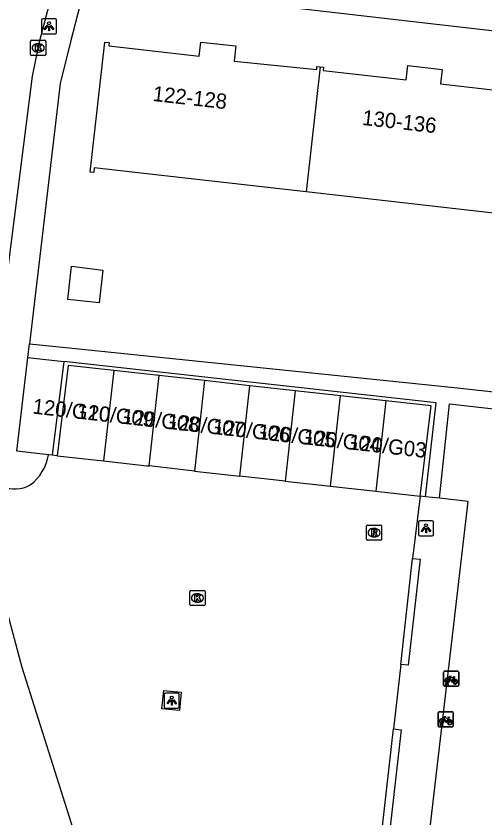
# Model space of a CAD drawing. Extents: x 162026 to 163499, y 387297 to 388169.
# Drawn here: x 162491.4 to 162522.3, y 387698.8 to 387751.7 of the extents above; entities that cross this region are included whole.
import ezdxf

# ---------------------------------------------------------------- set-up
doc = ezdxf.new("R2010")
doc.units = 0
for name, color, linetype in [('IMGEO_Fietsenrek', 7, 'Continuous'), ('IMGEO_Kolk', 7, 'Continuous'), ('IMGEO_Lichtpunt', 7, 'Continuous'), ('IMGEO_Pand', 7, 'Continuous'), ('IMGEO_Pand_nummerreeks', 7, 'Continuous'), ('IMGEO_Parkeervlak_open', 7, 'Continuous'), ('IMGEO_Rijbaan_lokaal_open', 7, 'Continuous'), ('IMGEO_Rioolput', 7, 'Continuous'), ('IMGEO_Voetpad_open', 7, 'Continuous')]:
    doc.layers.add(name, color=color, linetype=linetype)

msp = doc.modelspace()

# ---------------------------------------------------------------- linework, layer by layer
at = {"layer": 'IMGEO_Fietsenrek'}
for p, q in [((162519.587, 387707.55), (162519.587, 387708.391)), ((162519.587, 387708.391), (162519.587, 387707.55)), ((162519.662, 387708.475), (162520.503, 387708.475)), ((162520.503, 387708.475), (162519.662, 387708.475)), ((162520.274, 387708.024), (162520.31, 387707.929)), ((162520.587, 387708.4), (162520.587, 387707.559)), ((162520.587, 387707.559), (162520.587, 387708.4)), ((162520.512, 387707.475), (162519.671, 387707.475)), ((162519.671, 387707.475), (162520.512, 387707.475)), ((162519.714, 387707.559), (162519.753, 387707.719)), ((162519.748, 387707.559), (162519.714, 387707.559)), ((162519.783, 387707.707), (162519.748, 387707.559)), ((162519.825, 387707.731), (162519.824, 387707.735)), ((162519.866, 387707.559), (162519.832, 387707.701)), ((162519.856, 387707.742), (162519.857, 387707.735)), ((162519.864, 387707.705), (162519.899, 387707.559)), ((162519.899, 387707.559), (162519.866, 387707.559)), ((162519.224, 387704.874), (162519.224, 387705.715)), ((162519.224, 387705.715), (162519.224, 387704.874)), ((162519.299, 387705.799), (162520.14, 387705.799)), ((162520.14, 387705.799), (162519.299, 387705.799)), ((162519.911, 387705.348), (162519.947, 387705.253)), ((162520.224, 387705.724), (162520.224, 387704.883)), ((162520.224, 387704.883), (162520.224, 387705.724)), ((162520.149, 387704.799), (162519.308, 387704.799)), ((162519.308, 387704.799), (162520.149, 387704.799)), ((162519.351, 387704.883), (162519.39, 387705.043)), ((162519.385, 387704.883), (162519.351, 387704.883)), ((162519.42, 387705.031), (162519.385, 387704.883)), ((162519.462, 387705.055), (162519.461, 387705.059)), ((162519.503, 387704.883), (162519.469, 387705.025)), ((162519.493, 387705.066), (162519.494, 387705.059)), ((162519.501, 387705.029), (162519.536, 387704.883)), ((162519.536, 387704.883), (162519.503, 387704.883))]:
    msp.add_line(p, q, dxfattribs=at)
for points in [[(162519.921, 387707.949), (162519.869, 387707.859), (162519.829, 387707.834), (162519.83, 387707.881), (162519.885, 387707.975)], [(162519.9, 387708.001), (162519.995, 387708.165), (162520.081, 387708.151), (162520.083, 387708.142), (162520.027, 387708.131), (162520, 387708.086), (162520.256, 387708.045)], [(162520.196, 387707.757), (162520.146, 387707.757), (162519.955, 387708.008), (162519.936, 387707.976)], [(162520.243, 387708.02), (162519.986, 387708.061), (162519.969, 387708.032), (162520.136, 387707.812), (162520.243, 387708.02)], [(162520.291, 387707.922), (162520.261, 387707.999), (162520.152, 387707.781), (162520.195, 387707.781)], [(162520.256, 387708.045), (162520.281, 387708.094), (162520.275, 387708.098), (162520.252, 387708.102), (162520.24, 387708.109), (162520.239, 387708.112), (162520.241, 387708.117), (162520.336, 387708.102), (162520.338, 387708.092), (162520.328, 387708.079), (162520.316, 387708.073), (162520.302, 387708.079), (162520.274, 387708.024)], [(162520.225, 387707.781), (162520.345, 387707.78), (162520.301, 387707.894)], [(162520.321, 387707.901), (162520.376, 387707.756), (162520.226, 387707.756)], [(162519.537, 387705.325), (162519.632, 387705.489), (162519.718, 387705.475), (162519.72, 387705.466), (162519.664, 387705.455), (162519.637, 387705.41), (162519.893, 387705.369)], [(162519.833, 387705.081), (162519.783, 387705.081), (162519.592, 387705.332), (162519.573, 387705.3)], [(162519.88, 387705.344), (162519.623, 387705.385), (162519.606, 387705.356), (162519.773, 387705.136), (162519.88, 387705.344)], [(162519.928, 387705.246), (162519.898, 387705.323), (162519.789, 387705.105), (162519.832, 387705.105)], [(162519.893, 387705.369), (162519.918, 387705.418), (162519.912, 387705.422), (162519.889, 387705.426), (162519.877, 387705.433), (162519.876, 387705.436), (162519.878, 387705.441), (162519.973, 387705.426), (162519.975, 387705.416), (162519.965, 387705.403), (162519.953, 387705.397), (162519.939, 387705.403), (162519.911, 387705.348)], [(162519.558, 387705.273), (162519.506, 387705.183), (162519.466, 387705.158), (162519.467, 387705.205), (162519.522, 387705.299)], [(162519.862, 387705.105), (162519.982, 387705.104), (162519.938, 387705.218)], [(162519.958, 387705.225), (162520.013, 387705.08), (162519.863, 387705.08)]]:
    msp.add_lwpolyline(points, dxfattribs=at)
for centre, radius, start, end in [((162519.665, 387708.397), 0.0779, 92.4484, 184.2845), ((162519.665, 387708.397), 0.0779, 92.4484, 184.2845), ((162519.827, 387707.86), 0.159, 62.6766, 242.1369), ((162519.827, 387707.86), 0.129, 63.3192, 238.903), ((162519.827, 387707.86), 0.159, 283.5766, 46.6042), ((162520.509, 387708.397), 0.0779, 2.4484, 94.2845), ((162520.509, 387708.397), 0.0779, 2.4484, 94.2845), ((162519.665, 387707.553), 0.0779, 182.4484, 274.2845), ((162519.665, 387707.553), 0.0779, 182.4484, 274.2845), ((162519.807, 387707.731), 0.0499, 12.8025, 158.6934), ((162519.827, 387707.86), 0.159, 253.9967, 271.7867), ((162519.807, 387707.731), 0.0174, 12.8025, 163.4502), ((162519.827, 387707.86), 0.129, 253.415, 269.0204), ((162519.827, 387707.86), 0.129, 283.6043, 43.4302), ((162520.354, 387707.776), 0.159, 113.3408, 178.3217), ((162520.354, 387707.776), 0.159, 187.0065, 105.7708), ((162520.354, 387707.776), 0.129, 113.923, 177.9556), ((162520.354, 387707.776), 0.129, 188.6715, 104.5883), ((162520.509, 387707.553), 0.0779, 272.4484, 4.2845), ((162520.509, 387707.553), 0.0779, 272.4484, 4.2845), ((162519.302, 387705.721), 0.0779, 92.4484, 184.2845), ((162519.302, 387705.721), 0.0779, 92.4484, 184.2845), ((162519.464, 387705.184), 0.159, 62.6766, 242.1369), ((162520.146, 387705.721), 0.0779, 2.4484, 94.2845), ((162520.146, 387705.721), 0.0779, 2.4484, 94.2845), ((162519.302, 387704.877), 0.0779, 182.4484, 274.2845), ((162519.302, 387704.877), 0.0779, 182.4484, 274.2845), ((162519.464, 387705.184), 0.129, 63.3192, 238.903), ((162519.444, 387705.055), 0.0499, 12.8025, 158.6934), ((162519.464, 387705.184), 0.159, 253.9967, 271.7867), ((162519.444, 387705.055), 0.0174, 12.8025, 163.4502), ((162519.464, 387705.184), 0.129, 253.415, 269.0204), ((162519.464, 387705.184), 0.129, 283.6043, 43.4302), ((162519.464, 387705.184), 0.159, 283.5766, 46.6042), ((162519.991, 387705.1), 0.159, 113.3408, 178.3217), ((162519.991, 387705.1), 0.159, 187.0065, 105.7708), ((162519.991, 387705.1), 0.129, 113.923, 177.9556), ((162519.991, 387705.1), 0.129, 188.6715, 104.5883), ((162520.146, 387704.877), 0.0779, 272.4484, 4.2845), ((162520.146, 387704.877), 0.0779, 272.4484, 4.2845)]:
    msp.add_arc(centre, radius, start, end, dxfattribs=at)
at = {"layer": 'IMGEO_Kolk'}
for p, q in [((162492.326, 387749.181), (162492.326, 387750.033)), ((162492.401, 387750.107), (162493.253, 387750.107)), ((162492.814, 387749.887), (162492.839, 387749.887)), ((162493.327, 387750.033), (162493.327, 387749.181)), ((162492.837, 387749.327), (162492.812, 387749.327)), ((162493.253, 387749.107), (162492.401, 387749.107)), ((162502.914, 387713.802), (162503.766, 387713.802)), ((162502.839, 387712.876), (162502.839, 387713.728)), ((162503.327, 387713.582), (162503.352, 387713.582)), ((162503.84, 387713.728), (162503.84, 387712.876)), ((162503.766, 387712.802), (162502.914, 387712.802)), ((162503.35, 387713.022), (162503.325, 387713.022))]:
    msp.add_line(p, q, dxfattribs=at)
for points in [[(162492.326, 387749.181), (162492.326, 387750.033)], [(162492.401, 387750.107), (162493.253, 387750.107)], [(162492.647, 387749.807), (162492.77, 387749.807), (162492.77, 387749.656), (162492.9, 387749.807), (162493.064, 387749.807), (162492.918, 387749.656), (162493.071, 387749.407), (162492.919, 387749.407), (162492.834, 387749.571), (162492.77, 387749.504), (162492.77, 387749.407), (162492.647, 387749.407), (162492.647, 387749.807)], [(162493.327, 387750.033), (162493.327, 387749.181)], [(162493.253, 387749.107), (162492.401, 387749.107)], [(162502.914, 387713.802), (162503.766, 387713.802)], [(162502.839, 387712.876), (162502.839, 387713.728)], [(162503.16, 387713.502), (162503.283, 387713.502), (162503.283, 387713.351), (162503.413, 387713.502), (162503.577, 387713.502), (162503.431, 387713.351), (162503.584, 387713.102), (162503.432, 387713.102), (162503.347, 387713.266), (162503.283, 387713.199), (162503.283, 387713.102), (162503.16, 387713.102), (162503.16, 387713.502)], [(162503.84, 387713.728), (162503.84, 387712.876)], [(162503.766, 387712.802), (162502.914, 387712.802)]]:
    msp.add_lwpolyline(points, dxfattribs=at)
for centre, start, end in [((162492.403, 387750.031), 91.552, 178.448), ((162492.403, 387750.031), 91.552, 178.448), ((162493.251, 387750.031), 1.552, 88.448), ((162493.251, 387750.031), 1.552, 88.448), ((162492.403, 387749.183), 181.552, 268.448), ((162492.403, 387749.183), 181.552, 268.448), ((162493.251, 387749.183), 271.552, 358.448), ((162493.251, 387749.183), 271.552, 358.448), ((162502.916, 387713.726), 91.552, 178.448), ((162502.916, 387713.726), 91.552, 178.448), ((162503.764, 387713.726), 1.552, 88.448), ((162503.764, 387713.726), 1.552, 88.448), ((162502.916, 387712.878), 181.552, 268.448), ((162502.916, 387712.878), 181.552, 268.448), ((162503.764, 387712.878), 271.552, 358.448), ((162503.764, 387712.878), 271.552, 358.448)]:
    msp.add_arc(centre, 0.0765, start, end, dxfattribs=at)
for centre, major_axis, ratio, start_param, end_param in [((162492.813, 387749.607), (-0.387, 0.002), 0.722429, 4.712389, 7.853982), ((162492.838, 387749.607), (-0.39, 0.002), 0.717154, 1.570796, 4.712389), ((162503.326, 387713.302), (-0.387, 0.002), 0.722429, 4.712389, 7.853982), ((162503.351, 387713.302), (-0.39, 0.002), 0.717154, 1.570796, 4.712389)]:
    msp.add_ellipse(centre, major_axis=major_axis, ratio=ratio, start_param=start_param, end_param=end_param, dxfattribs=at)
at = {"layer": 'IMGEO_Lichtpunt'}
for p, q in [((162493.047, 387751.434), (162493.047, 387750.627)), ((162493.047, 387751.434), (162493.047, 387750.627)), ((162493.949, 387751.529), (162493.141, 387751.529)), ((162493.949, 387751.529), (162493.141, 387751.529)), ((162494.043, 387750.627), (162494.043, 387751.434)), ((162494.043, 387750.627), (162494.043, 387751.434)), ((162493.141, 387750.533), (162493.949, 387750.533)), ((162493.141, 387750.533), (162493.949, 387750.533)), ((162517.931, 387718.304), (162517.931, 387717.497)), ((162517.931, 387718.304), (162517.931, 387717.497)), ((162518.833, 387718.399), (162518.025, 387718.399)), ((162518.833, 387718.399), (162518.025, 387718.399)), ((162518.927, 387717.497), (162518.927, 387718.304)), ((162518.927, 387717.497), (162518.927, 387718.304)), ((162518.025, 387717.403), (162518.833, 387717.403)), ((162518.025, 387717.403), (162518.833, 387717.403)), ((162501.147, 387706.932), (162501.147, 387706.125)), ((162501.147, 387706.932), (162501.147, 387706.125)), ((162502.049, 387707.027), (162501.241, 387707.027)), ((162502.049, 387707.027), (162501.241, 387707.027)), ((162502.143, 387706.125), (162502.143, 387706.932)), ((162502.143, 387706.125), (162502.143, 387706.932)), ((162501.241, 387706.031), (162502.049, 387706.031)), ((162501.241, 387706.031), (162502.049, 387706.031))]:
    msp.add_line(p, q, dxfattribs=at)
for points in [[(162493.421, 387751.098), (162493.46, 387751.07), (162493.272, 387750.808), (162493.234, 387750.835), (162493.421, 387751.098)], [(162493.523, 387751.05), (162493.57, 387751.05), (162493.57, 387750.728), (162493.523, 387750.728), (162493.523, 387751.05)], [(162493.633, 387751.07), (162493.671, 387751.097), (162493.858, 387750.835), (162493.819, 387750.807), (162493.633, 387751.07)], [(162518.305, 387717.968), (162518.344, 387717.94), (162518.156, 387717.678), (162518.118, 387717.705), (162518.305, 387717.968)], [(162518.407, 387717.92), (162518.454, 387717.92), (162518.454, 387717.598), (162518.407, 387717.598), (162518.407, 387717.92)], [(162518.517, 387717.94), (162518.555, 387717.967), (162518.742, 387717.705), (162518.703, 387717.677), (162518.517, 387717.94)], [(162501.521, 387706.596), (162501.56, 387706.568), (162501.372, 387706.306), (162501.334, 387706.333), (162501.521, 387706.596)], [(162501.623, 387706.548), (162501.67, 387706.548), (162501.67, 387706.226), (162501.623, 387706.226), (162501.623, 387706.548)], [(162501.733, 387706.568), (162501.771, 387706.595), (162501.958, 387706.333), (162501.919, 387706.305), (162501.733, 387706.568)]]:
    msp.add_lwpolyline(points, dxfattribs=at)
for centre in [(162493.546, 387751.232), (162518.43, 387718.102), (162501.646, 387706.73)]:
    msp.add_circle(centre, 0.0994, dxfattribs=at)
for centre, start, end in [((162493.141, 387751.434), 90, 180), ((162493.141, 387751.434), 90, 180), ((162493.949, 387751.434), 0, 90), ((162493.949, 387751.434), 0, 90), ((162493.141, 387750.627), 180, 270), ((162493.141, 387750.627), 180, 270), ((162493.949, 387750.627), 270, 0), ((162493.949, 387750.627), 270, 360), ((162518.025, 387718.304), 90, 180), ((162518.025, 387718.304), 90, 180), ((162518.833, 387718.304), 0, 90), ((162518.833, 387718.304), 0, 90), ((162518.025, 387717.497), 180, 270), ((162518.025, 387717.497), 180, 270), ((162518.833, 387717.497), 270, 0), ((162518.833, 387717.497), 270, 360), ((162501.241, 387706.932), 90, 180), ((162501.241, 387706.932), 90, 180), ((162502.049, 387706.932), 0, 90), ((162502.049, 387706.932), 0, 90), ((162501.241, 387706.125), 180, 270), ((162501.241, 387706.125), 180, 270), ((162502.049, 387706.125), 270, 0), ((162502.049, 387706.125), 270, 360)]:
    msp.add_arc(centre, 0.0946, start, end, dxfattribs=at)
at = {"layer": 'IMGEO_Pand'}
for points in [[(162510.512, 387740.1), (162500, 387741.29), (162496.531, 387741.683), (162496.498, 387741.387), (162496.262, 387741.414), (162497.233, 387749.994), (162497.524, 387749.961), (162497.498, 387749.732), (162500, 387749.449), (162503.455, 387749.058), (162503.562, 387749.995), (162505.872, 387749.734), (162505.759, 387748.734), (162511.221, 387748.184), (162511.226, 387748.384), (162511.447, 387748.359)], [(162511.447, 387748.359), (162510.512, 387740.1)], [(162511.447, 387748.359), (162511.669, 387748.334), (162511.644, 387748.117), (162517.114, 387747.498), (162517.221, 387748.444), (162519.492, 387748.187), (162519.384, 387747.234), (162524.746, 387746.627), (162524.807, 387746.977), (162524.993, 387746.959)], [(162524.043, 387738.567), (162510.512, 387740.1)], [(162494.796, 387733.008), (162495.039, 387735.193), (162497.099, 387734.936), (162496.859, 387732.778), (162494.796, 387733.008)], [(162497.813, 387728.311), (162494.819, 387728.644), (162494.093, 387722.687)], [(162497.813, 387728.311), (162497.15, 387722.347)], [(162500.807, 387727.978), (162500, 387728.068), (162497.813, 387728.311)], [(162500.144, 387722.014), (162500.807, 387727.978)], [(162503.801, 387727.645), (162500.807, 387727.978)], [(162503.801, 387727.645), (162503.138, 387721.681)], [(162506.795, 387727.312), (162503.801, 387727.645)], [(162506.132, 387721.348), (162506.795, 387727.312)], [(162509.789, 387726.979), (162506.795, 387727.312)], [(162509.789, 387726.979), (162509.126, 387721.016)], [(162512.783, 387726.646), (162509.789, 387726.979)], [(162512.12, 387720.683), (162512.783, 387726.646)], [(162515.777, 387726.313), (162512.783, 387726.646)], [(162515.777, 387726.313), (162515.114, 387720.35)], [(162518.045, 387720.024), (162518.771, 387725.98), (162515.777, 387726.313)], [(162494.093, 387722.687), (162497.15, 387722.347)], [(162497.15, 387722.347), (162500, 387722.03), (162500.144, 387722.014)], [(162503.138, 387721.681), (162500.144, 387722.014)], [(162503.138, 387721.681), (162506.132, 387721.348)], [(162509.126, 387721.016), (162506.132, 387721.348)], [(162509.126, 387721.016), (162512.12, 387720.683)], [(162512.12, 387720.683), (162515.114, 387720.35)], [(162515.114, 387720.35), (162518.045, 387720.024)]]:
    msp.add_lwpolyline(points, dxfattribs=at)
at = {"layer": 'IMGEO_Parkeervlak_open'}
for points in [[(162493.753, 387722.725), (162493.513, 387722.751)], [(162500.984, 387705.989), (162501.112, 387707.205), (162502.275, 387707.083), (162502.147, 387705.867), (162500.984, 387705.989)]]:
    msp.add_lwpolyline(points, dxfattribs=at)
at = {"layer": 'IMGEO_Rijbaan_lokaal_open'}
for points in [[(162489.288, 387722.919), (162492.448, 387747.747), (162492.907, 387750), (162494.345, 387755.452)], [(162498.844, 387685.91), (162496.496, 387693.763), (162491.77, 387708.72), (162490.077, 387714.957)]]:
    msp.add_lwpolyline(points, dxfattribs=at)
at = {"layer": 'IMGEO_Rioolput'}
for p, q in [((162514.498, 387717.187), (162514.498, 387718.039)), ((162514.573, 387718.113), (162515.425, 387718.113)), ((162515.499, 387718.039), (162515.499, 387717.187)), ((162514.986, 387717.893), (162515.011, 387717.893)), ((162515.425, 387717.113), (162514.573, 387717.113)), ((162515.009, 387717.333), (162514.984, 387717.333))]:
    msp.add_line(p, q, dxfattribs=at)
for points in [[(162514.498, 387717.187), (162514.498, 387718.039)], [(162514.573, 387718.113), (162515.425, 387718.113)], [(162515.499, 387718.039), (162515.499, 387717.187)], [(162515.087, 387717.811), (162514.835, 387717.813), (162514.835, 387717.413)], [(162514.835, 387717.413), (162514.959, 387717.413), (162514.959, 387717.575), (162514.97, 387717.575)], [(162515.013, 387717.732), (162514.959, 387717.732), (162514.959, 387717.651)], [(162514.959, 387717.651), (162515.011, 387717.651)], [(162515.017, 387717.546), (162515.088, 387717.413), (162515.228, 387717.413), (162515.163, 387717.539)], [(162515.425, 387717.113), (162514.573, 387717.113)]]:
    msp.add_lwpolyline(points, dxfattribs=at)
for centre, radius, start, end in [((162514.575, 387718.037), 0.0765, 91.552, 178.448), ((162514.575, 387718.037), 0.0765, 91.552, 178.448), ((162515.423, 387718.037), 0.0765, 1.552, 88.448), ((162515.423, 387718.037), 0.0765, 1.552, 88.448), ((162514.969, 387717.522), 0.0533, 26.0293, 88.6989), ((162514.995, 387717.84), 0.19, 274.7715, 282.9687), ((162515.019, 387717.636), 0.0964, 77.0061, 93.1865), ((162515.033, 387717.693), 0.0378, 276.6634, 79.6772), ((162515.086, 387717.701), 0.109, 350.3612, 89.416), ((162515.084, 387717.701), 0.112, 277.5842, 350.9817), ((162515.068, 387717.486), 0.108, 29.5134, 73.7905), ((162514.575, 387717.189), 0.0765, 181.552, 268.448), ((162514.575, 387717.189), 0.0765, 181.552, 268.448), ((162515.423, 387717.189), 0.0765, 271.552, 358.448), ((162515.423, 387717.189), 0.0765, 271.552, 358.448)]:
    msp.add_arc(centre, radius, start, end, dxfattribs=at)
for centre, major_axis, ratio, start_param, end_param in [((162514.985, 387717.613), (-0.387, 0.002), 0.722429, 4.712389, 7.853982), ((162515.01, 387717.613), (-0.39, 0.002), 0.717154, 1.570796, 4.712389)]:
    msp.add_ellipse(centre, major_axis=major_axis, ratio=ratio, start_param=start_param, end_param=end_param, dxfattribs=at)
at = {"layer": 'IMGEO_Voetpad_open'}
for points in [[(162542, 387748.482), (162538.951, 387748.852), (162529.052, 387750), (162500, 387753.369), (162497.352, 387753.671)], [(162495.6, 387752.476), (162494.973, 387750), (162494.279, 387747.259), (162492.259, 387730.082)], [(162492.151, 387729.163), (162492.259, 387730.082)], [(162492.259, 387730.082), (162494.645, 387729.836), (162520.514, 387727.17), (162539.426, 387725.085)], [(162493.513, 387722.751), (162491.424, 387722.983), (162492.151, 387729.163)], [(162492.151, 387729.163), (162494.527, 387728.901)], [(162494.527, 387728.901), (162493.753, 387722.725)], [(162518.403, 387719.984), (162519.107, 387726.189), (162494.527, 387728.901)], [(162519.319, 387719.882), (162519.985, 387726.106), (162552.467, 387722.453)], [(162494.093, 387722.687), (162493.753, 387722.725)], [(162517.295, 387686.081), (162521.206, 387719.673), (162519.319, 387719.882)], [(162518.045, 387720.024), (162517.545, 387715.917)], [(162518.403, 387719.984), (162518.045, 387720.024)], [(162519.319, 387719.882), (162518.403, 387719.984)], [(162517.545, 387715.917), (162518.042, 387715.869), (162517.254, 387708.858), (162516.757, 387708.906)], [(162516.757, 387708.906), (162517.545, 387715.917)], [(162516.757, 387708.906), (162516.279, 387704.657)], [(162516.279, 387704.657), (162516.776, 387704.608), (162516.051, 387698.191), (162515.561, 387698.239)], [(162515.561, 387698.239), (162516.279, 387704.657)]]:
    msp.add_lwpolyline(points, dxfattribs=at)
for centre, radius, start, end in [((162490.417, 387723.266), 3.138, 307.0468, 350.5611), ((162491.327, 387722.45), 1.953, 244.2957, 300.1528)]:
    msp.add_arc(centre, radius, start, end, dxfattribs=at)

# ---------------------------------------------------------------- texts
at = {"layer": 'IMGEO_Pand_nummerreeks'}
for s, rotation, p in [('122-128', 353.5641, (162500.351, 387746.109)), ('130-136', 353.512, (162514.181, 387744.527)), ('120/G10', 353.5505, (162492.423, 387725.478)), ('120/G09', 353.5505, (162495.32, 387725.151)), ('120/G08', 353.5505, (162498.321, 387724.811)), ('120/G07', 353.5505, (162501.313, 387724.473)), ('120/G06', 353.5505, (162504.308, 387724.135)), ('120/G05', 353.5505, (162507.303, 387723.796)), ('120/G04', 353.5505, (162510.297, 387723.458)), ('120/G03', 353.5505, (162513.292, 387723.119))]:
    msp.add_text(s, height=1, rotation=rotation, dxfattribs=at).set_placement(p)

doc.saveas('drawing.dxf')
